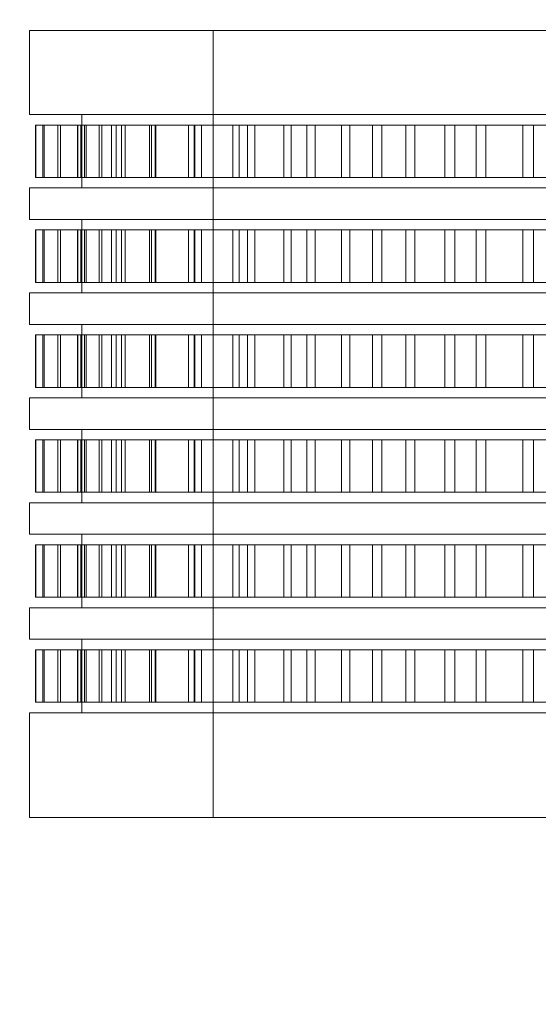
# Model space of a CAD drawing. Header units: millimetres. Extents: x -4395 to 65662, y -65530 to 6847.
# Tile 667 of 1034: x 24138 to 24237, y -19696 to -19508. Entities that reach past the tile are written whole.
import ezdxf

# ---------------------------------------------------------------- set-up
doc = ezdxf.new("R2010")
doc.units = ezdxf.units.MM
doc.layers.add('COTAS_O', color=1, linetype='Continuous', lineweight=0)
doc.layers.add('superior_briquetadora', color=7, linetype='Continuous', lineweight=0)
doc.dimstyles.new('R19_100', dxfattribs={"dimtxt": 250, "dimasz": 150, "dimexe": 150, "dimexo": 80, "dimgap": 100, "dimtad": 1, "dimtih": 1, "dimtoh": 1, "dimdsep": 46, "dimcen": 0.09, "dimadec": 0, "dimazin": 0, "dimtfac": 1, "dimtdec": 4, "dimtofl": 0, "dimtmove": 0, "dimatfit": 3, "dimfxl": 1, "dimtolj": 1, "dimtzin": 0, "dimarcsym": 0})

# ---------------------------------------------------------------- blocks, each defined once
blk = doc.blocks.new('DIM_R33_38')
at = {"layer": 'COTAS_O'}
for p, q in [((23750.07, -19480), (23750.07, -20380)), ((25950.07, -19480), (25950.07, -20380)), ((23750.07, -20380), (23900.07, -20335)), ((25950.07, -20380), (25800.07, -20335)), ((23750.07, -20380), (25950.07, -20380)), ((23750.07, -20380), (23900.07, -20425)), ((25950.07, -20380), (25800.07, -20425))]:
    blk.add_line(p, q, dxfattribs=at)
blk.add_text('2200 O', height=250, dxfattribs=at).set_placement((24850.07, -20280))

msp = doc.modelspace()

# ---------------------------------------------------------------- linework, layer by layer
at = {"layer": 'superior_briquetadora'}
for p, q in [((24140.067, -19510), (24140.704, -19510)), ((24140.067, -19510), (24140.067, -19526)), ((24140.704, -19510), (24142.613, -19510)), ((24142.613, -19510), (24145.784, -19510)), ((24145.784, -19510), (24150.206, -19510)), ((24150.206, -19510), (24155.86, -19510)), ((24155.86, -19510), (24162.723, -19510)), ((24162.723, -19510), (24170.767, -19510)), ((24170.767, -19510), (24179.959, -19510)), ((24175.067, -19660), (24175.067, -19510)), ((24177.903, -19510), (24175.067, -19510)), ((24186.18, -19510), (24177.903, -19510)), ((24179.959, -19510), (24190.26, -19510)), ((24199.227, -19510), (24186.18, -19510)), ((24190.26, -19510), (24201.629, -19510)), ((24215.988, -19510), (24199.227, -19510)), ((24201.629, -19510), (24214.019, -19510)), ((24214.019, -19510), (24227.379, -19510)), ((24235.105, -19510), (24215.988, -19510)), ((24227.379, -19510), (24241.654, -19510)), ((24255.03, -19510), (24235.105, -19510)), ((24140.067, -19526), (24140.704, -19526)), ((24140.704, -19526), (24142.613, -19526)), ((24142.613, -19526), (24145.784, -19526)), ((24145.784, -19526), (24150.206, -19526)), ((24150.067, -19526), (24150.71, -19526)), ((24150.067, -19540), (24150.067, -19526)), ((24150.206, -19526), (24155.86, -19526)), ((24150.71, -19526), (24152.634, -19526)), ((24152.634, -19526), (24155.832, -19526)), ((24155.832, -19526), (24160.29, -19526)), ((24155.86, -19526), (24162.723, -19526)), ((24160.29, -19526), (24165.988, -19526)), ((24162.723, -19526), (24170.767, -19526)), ((24165.988, -19526), (24172.904, -19526)), ((24170.767, -19526), (24179.959, -19526)), ((24172.904, -19526), (24181.006, -19526)), ((24179.959, -19526), (24190.26, -19526)), ((24181.006, -19526), (24190.26, -19526)), ((24190.26, -19526), (24200.627, -19526)), ((24190.26, -19526), (24201.629, -19526)), ((24200.627, -19526), (24212.061, -19526)), ((24201.629, -19526), (24214.019, -19526)), ((24212.061, -19526), (24224.516, -19526)), ((24214.019, -19526), (24227.379, -19526)), ((24224.516, -19526), (24237.935, -19526)), ((24227.379, -19526), (24241.654, -19526)), ((24141.208, -19528), (24141.309, -19528)), ((24142.607, -19528), (24141.208, -19528)), ((24141.208, -19538), (24141.208, -19528)), ((24141.309, -19528), (24142.909, -19528)), ((24141.309, -19538), (24141.309, -19528)), ((24145.498, -19528), (24142.607, -19528)), ((24142.607, -19538), (24142.607, -19528)), ((24142.909, -19528), (24146, -19528)), ((24142.909, -19538), (24142.909, -19528)), ((24149.868, -19528), (24145.498, -19528)), ((24145.498, -19538), (24145.498, -19528)), ((24146, -19528), (24150.568, -19528)), ((24146, -19538), (24146, -19528)), ((24150.567, -19528), (24149.204, -19528)), ((24149.204, -19528), (24149.303, -19528)), ((24149.204, -19538), (24149.204, -19528)), ((24149.303, -19528), (24150.861, -19528)), ((24149.303, -19538), (24149.303, -19528)), ((24155.696, -19528), (24149.868, -19528)), ((24149.868, -19538), (24149.868, -19528)), ((24153.383, -19528), (24150.567, -19528)), ((24150.568, -19528), (24156.589, -19528)), ((24150.568, -19538), (24150.568, -19528)), ((24150.861, -19528), (24153.872, -19528)), ((24150.861, -19538), (24150.861, -19528)), ((24157.64, -19528), (24153.383, -19528)), ((24153.383, -19538), (24153.383, -19528)), ((24153.872, -19528), (24158.322, -19528)), ((24153.872, -19538), (24153.872, -19528)), ((24162.953, -19528), (24155.696, -19528)), ((24155.696, -19538), (24155.696, -19528)), ((24156.589, -19528), (24164.036, -19528)), ((24156.589, -19538), (24156.589, -19528)), ((24163.317, -19528), (24157.64, -19528)), ((24157.64, -19538), (24157.64, -19528)), ((24158.322, -19528), (24164.187, -19528)), ((24158.322, -19538), (24158.322, -19528)), ((24171.603, -19528), (24162.953, -19528)), ((24162.953, -19538), (24162.953, -19528)), ((24170.386, -19528), (24163.317, -19528)), ((24163.317, -19538), (24163.317, -19528)), ((24164.036, -19528), (24172.871, -19528)), ((24164.036, -19538), (24164.036, -19528)), ((24164.187, -19528), (24171.441, -19528)), ((24164.187, -19538), (24164.187, -19528)), ((24178.813, -19528), (24170.386, -19528)), ((24170.386, -19538), (24170.386, -19528)), ((24171.441, -19528), (24180.047, -19528)), ((24171.441, -19538), (24171.441, -19528)), ((24181.606, -19528), (24171.603, -19528)), ((24171.603, -19538), (24171.603, -19528)), ((24172.871, -19528), (24183.052, -19528)), ((24172.871, -19538), (24172.871, -19528)), ((24188.557, -19528), (24178.813, -19528)), ((24178.813, -19538), (24178.813, -19528)), ((24180.047, -19528), (24189.965, -19528)), ((24180.047, -19538), (24180.047, -19528)), ((24192.912, -19528), (24181.606, -19528)), ((24181.606, -19538), (24181.606, -19528)), ((24183.052, -19528), (24194.529, -19528)), ((24183.052, -19538), (24183.052, -19528)), ((24199.57, -19528), (24188.557, -19528)), ((24188.557, -19538), (24188.557, -19528)), ((24189.965, -19528), (24201.145, -19528)), ((24189.965, -19538), (24189.965, -19528)), ((24205.467, -19528), (24192.912, -19528)), ((24192.912, -19538), (24192.912, -19528)), ((24194.529, -19528), (24207.247, -19528)), ((24194.529, -19538), (24194.529, -19528)), ((24211.8, -19528), (24199.57, -19528)), ((24199.57, -19538), (24199.57, -19528)), ((24201.145, -19528), (24213.534, -19528)), ((24201.145, -19538), (24201.145, -19528)), ((24219.209, -19528), (24205.467, -19528)), ((24205.467, -19538), (24205.467, -19528)), ((24207.247, -19528), (24221.144, -19528)), ((24207.247, -19538), (24207.247, -19528)), ((24225.186, -19528), (24211.8, -19528)), ((24211.8, -19538), (24211.8, -19528)), ((24213.534, -19528), (24227.071, -19528)), ((24213.534, -19538), (24213.534, -19528)), ((24234.072, -19528), (24219.209, -19528)), ((24219.209, -19538), (24219.209, -19528)), ((24221.144, -19528), (24236.152, -19528)), ((24221.144, -19538), (24221.144, -19528)), ((24239.664, -19528), (24225.186, -19528)), ((24225.186, -19538), (24225.186, -19528)), ((24227.071, -19528), (24241.691, -19528)), ((24227.071, -19538), (24227.071, -19528)), ((24249.984, -19528), (24234.072, -19528)), ((24234.072, -19538), (24234.072, -19528)), ((24236.152, -19528), (24252.199, -19528)), ((24236.152, -19538), (24236.152, -19528)), ((24142.607, -19538), (24141.208, -19538)), ((24141.208, -19538), (24141.309, -19538)), ((24141.309, -19538), (24142.909, -19538)), ((24145.498, -19538), (24142.607, -19538)), ((24142.909, -19538), (24146, -19538)), ((24149.868, -19538), (24145.498, -19538)), ((24146, -19538), (24150.568, -19538)), ((24149.204, -19538), (24149.303, -19538)), ((24150.567, -19538), (24149.204, -19538)), ((24149.303, -19538), (24150.861, -19538)), ((24155.696, -19538), (24149.868, -19538)), ((24153.383, -19538), (24150.567, -19538)), ((24150.568, -19538), (24156.589, -19538)), ((24150.861, -19538), (24153.872, -19538)), ((24157.64, -19538), (24153.383, -19538)), ((24153.872, -19538), (24158.322, -19538)), ((24162.953, -19538), (24155.696, -19538)), ((24156.589, -19538), (24164.036, -19538)), ((24163.317, -19538), (24157.64, -19538)), ((24158.322, -19538), (24164.187, -19538)), ((24171.603, -19538), (24162.953, -19538)), ((24170.386, -19538), (24163.317, -19538)), ((24164.036, -19538), (24172.871, -19538)), ((24164.187, -19538), (24171.441, -19538)), ((24178.813, -19538), (24170.386, -19538)), ((24171.441, -19538), (24180.047, -19538)), ((24181.606, -19538), (24171.603, -19538)), ((24172.871, -19538), (24183.052, -19538)), ((24188.557, -19538), (24178.813, -19538)), ((24180.047, -19538), (24189.965, -19538)), ((24192.912, -19538), (24181.606, -19538)), ((24183.052, -19538), (24194.529, -19538)), ((24199.57, -19538), (24188.557, -19538)), ((24189.965, -19538), (24201.145, -19538)), ((24205.467, -19538), (24192.912, -19538)), ((24194.529, -19538), (24207.247, -19538)), ((24211.8, -19538), (24199.57, -19538)), ((24201.145, -19538), (24213.534, -19538)), ((24219.209, -19538), (24205.467, -19538)), ((24207.247, -19538), (24221.144, -19538)), ((24225.186, -19538), (24211.8, -19538)), ((24213.534, -19538), (24227.071, -19538)), ((24234.072, -19538), (24219.209, -19538)), ((24221.144, -19538), (24236.152, -19538)), ((24239.664, -19538), (24225.186, -19538)), ((24227.071, -19538), (24241.691, -19538)), ((24249.984, -19538), (24234.072, -19538)), ((24236.152, -19538), (24252.199, -19538)), ((24140.067, -19540), (24140.704, -19540)), ((24140.067, -19540), (24140.067, -19546)), ((24140.704, -19540), (24142.613, -19540)), ((24142.613, -19540), (24145.784, -19540)), ((24145.784, -19540), (24150.206, -19540)), ((24150.067, -19540), (24150.71, -19540)), ((24150.206, -19540), (24155.86, -19540)), ((24150.71, -19540), (24152.634, -19540)), ((24152.634, -19540), (24155.832, -19540)), ((24155.832, -19540), (24160.29, -19540)), ((24155.86, -19540), (24162.723, -19540)), ((24160.29, -19540), (24165.988, -19540)), ((24162.723, -19540), (24170.767, -19540)), ((24165.988, -19540), (24172.904, -19540)), ((24170.767, -19540), (24179.959, -19540)), ((24172.904, -19540), (24181.006, -19540)), ((24179.959, -19540), (24190.26, -19540)), ((24181.006, -19540), (24190.26, -19540)), ((24190.26, -19540), (24200.627, -19540)), ((24190.26, -19540), (24201.629, -19540)), ((24200.627, -19540), (24212.061, -19540)), ((24201.629, -19540), (24214.019, -19540)), ((24212.061, -19540), (24224.516, -19540)), ((24214.019, -19540), (24227.379, -19540)), ((24224.516, -19540), (24237.935, -19540)), ((24227.379, -19540), (24241.654, -19540)), ((24140.067, -19546), (24140.704, -19546)), ((24140.704, -19546), (24142.613, -19546)), ((24142.613, -19546), (24145.784, -19546)), ((24145.784, -19546), (24150.206, -19546)), ((24150.067, -19546), (24150.71, -19546)), ((24150.067, -19560), (24150.067, -19546)), ((24150.206, -19546), (24155.86, -19546)), ((24150.71, -19546), (24152.634, -19546)), ((24152.634, -19546), (24155.832, -19546)), ((24155.832, -19546), (24160.29, -19546)), ((24155.86, -19546), (24162.723, -19546)), ((24160.29, -19546), (24165.988, -19546)), ((24162.723, -19546), (24170.767, -19546)), ((24165.988, -19546), (24172.904, -19546)), ((24170.767, -19546), (24179.959, -19546)), ((24172.904, -19546), (24181.006, -19546)), ((24179.959, -19546), (24190.26, -19546)), ((24181.006, -19546), (24190.26, -19546)), ((24190.26, -19546), (24200.627, -19546)), ((24190.26, -19546), (24201.629, -19546)), ((24200.627, -19546), (24212.061, -19546)), ((24201.629, -19546), (24214.019, -19546)), ((24212.061, -19546), (24224.516, -19546)), ((24214.019, -19546), (24227.379, -19546)), ((24224.516, -19546), (24237.935, -19546)), ((24227.379, -19546), (24241.654, -19546)), ((24141.208, -19548), (24141.309, -19548)), ((24142.607, -19548), (24141.208, -19548)), ((24141.208, -19558), (24141.208, -19548)), ((24141.309, -19548), (24142.909, -19548)), ((24141.309, -19558), (24141.309, -19548)), ((24145.498, -19548), (24142.607, -19548)), ((24142.607, -19558), (24142.607, -19548)), ((24142.909, -19548), (24146, -19548)), ((24142.909, -19558), (24142.909, -19548)), ((24149.868, -19548), (24145.498, -19548)), ((24145.498, -19558), (24145.498, -19548)), ((24146, -19548), (24150.568, -19548)), ((24146, -19558), (24146, -19548)), ((24150.567, -19548), (24149.204, -19548)), ((24149.204, -19548), (24149.303, -19548)), ((24149.204, -19558), (24149.204, -19548)), ((24149.303, -19548), (24150.861, -19548)), ((24149.303, -19558), (24149.303, -19548)), ((24155.696, -19548), (24149.868, -19548)), ((24149.868, -19558), (24149.868, -19548)), ((24153.383, -19548), (24150.567, -19548)), ((24150.568, -19548), (24156.589, -19548)), ((24150.568, -19558), (24150.568, -19548)), ((24150.861, -19548), (24153.872, -19548)), ((24150.861, -19558), (24150.861, -19548)), ((24157.64, -19548), (24153.383, -19548)), ((24153.383, -19558), (24153.383, -19548)), ((24153.872, -19548), (24158.322, -19548)), ((24153.872, -19558), (24153.872, -19548)), ((24162.953, -19548), (24155.696, -19548)), ((24155.696, -19558), (24155.696, -19548)), ((24156.589, -19548), (24164.036, -19548)), ((24156.589, -19558), (24156.589, -19548)), ((24163.317, -19548), (24157.64, -19548)), ((24157.64, -19558), (24157.64, -19548)), ((24158.322, -19548), (24164.187, -19548)), ((24158.322, -19558), (24158.322, -19548)), ((24171.603, -19548), (24162.953, -19548)), ((24162.953, -19558), (24162.953, -19548)), ((24170.386, -19548), (24163.317, -19548)), ((24163.317, -19558), (24163.317, -19548)), ((24164.036, -19548), (24172.871, -19548)), ((24164.036, -19558), (24164.036, -19548)), ((24164.187, -19548), (24171.441, -19548)), ((24164.187, -19558), (24164.187, -19548)), ((24178.813, -19548), (24170.386, -19548)), ((24170.386, -19558), (24170.386, -19548)), ((24171.441, -19548), (24180.047, -19548)), ((24171.441, -19558), (24171.441, -19548)), ((24181.606, -19548), (24171.603, -19548)), ((24171.603, -19558), (24171.603, -19548)), ((24172.871, -19548), (24183.052, -19548)), ((24172.871, -19558), (24172.871, -19548)), ((24188.557, -19548), (24178.813, -19548)), ((24178.813, -19558), (24178.813, -19548)), ((24180.047, -19548), (24189.965, -19548)), ((24180.047, -19558), (24180.047, -19548)), ((24192.912, -19548), (24181.606, -19548)), ((24181.606, -19558), (24181.606, -19548)), ((24183.052, -19548), (24194.529, -19548)), ((24183.052, -19558), (24183.052, -19548)), ((24199.57, -19548), (24188.557, -19548)), ((24188.557, -19558), (24188.557, -19548)), ((24189.965, -19548), (24201.145, -19548)), ((24189.965, -19558), (24189.965, -19548)), ((24205.467, -19548), (24192.912, -19548)), ((24192.912, -19558), (24192.912, -19548)), ((24194.529, -19548), (24207.247, -19548)), ((24194.529, -19558), (24194.529, -19548)), ((24211.8, -19548), (24199.57, -19548)), ((24199.57, -19558), (24199.57, -19548)), ((24201.145, -19548), (24213.534, -19548)), ((24201.145, -19558), (24201.145, -19548)), ((24219.209, -19548), (24205.467, -19548)), ((24205.467, -19558), (24205.467, -19548)), ((24207.247, -19548), (24221.144, -19548)), ((24207.247, -19558), (24207.247, -19548)), ((24225.186, -19548), (24211.8, -19548)), ((24211.8, -19558), (24211.8, -19548)), ((24213.534, -19548), (24227.071, -19548)), ((24213.534, -19558), (24213.534, -19548)), ((24234.072, -19548), (24219.209, -19548)), ((24219.209, -19558), (24219.209, -19548)), ((24221.144, -19548), (24236.152, -19548)), ((24221.144, -19558), (24221.144, -19548)), ((24239.664, -19548), (24225.186, -19548)), ((24225.186, -19558), (24225.186, -19548)), ((24227.071, -19548), (24241.691, -19548)), ((24227.071, -19558), (24227.071, -19548)), ((24249.984, -19548), (24234.072, -19548)), ((24234.072, -19558), (24234.072, -19548)), ((24236.152, -19548), (24252.199, -19548)), ((24236.152, -19558), (24236.152, -19548)), ((24142.607, -19558), (24141.208, -19558)), ((24141.208, -19558), (24141.309, -19558)), ((24141.309, -19558), (24142.909, -19558)), ((24145.498, -19558), (24142.607, -19558)), ((24142.909, -19558), (24146, -19558)), ((24149.868, -19558), (24145.498, -19558)), ((24146, -19558), (24150.568, -19558)), ((24149.204, -19558), (24149.303, -19558)), ((24150.567, -19558), (24149.204, -19558)), ((24149.303, -19558), (24150.861, -19558)), ((24155.696, -19558), (24149.868, -19558)), ((24153.383, -19558), (24150.567, -19558)), ((24150.568, -19558), (24156.589, -19558)), ((24150.861, -19558), (24153.872, -19558)), ((24157.64, -19558), (24153.383, -19558)), ((24153.872, -19558), (24158.322, -19558)), ((24162.953, -19558), (24155.696, -19558)), ((24156.589, -19558), (24164.036, -19558)), ((24163.317, -19558), (24157.64, -19558)), ((24158.322, -19558), (24164.187, -19558)), ((24171.603, -19558), (24162.953, -19558)), ((24170.386, -19558), (24163.317, -19558)), ((24164.036, -19558), (24172.871, -19558)), ((24164.187, -19558), (24171.441, -19558)), ((24178.813, -19558), (24170.386, -19558)), ((24171.441, -19558), (24180.047, -19558)), ((24181.606, -19558), (24171.603, -19558)), ((24172.871, -19558), (24183.052, -19558)), ((24188.557, -19558), (24178.813, -19558)), ((24180.047, -19558), (24189.965, -19558)), ((24192.912, -19558), (24181.606, -19558)), ((24183.052, -19558), (24194.529, -19558)), ((24199.57, -19558), (24188.557, -19558)), ((24189.965, -19558), (24201.145, -19558)), ((24205.467, -19558), (24192.912, -19558)), ((24194.529, -19558), (24207.247, -19558)), ((24211.8, -19558), (24199.57, -19558)), ((24201.145, -19558), (24213.534, -19558)), ((24219.209, -19558), (24205.467, -19558)), ((24207.247, -19558), (24221.144, -19558)), ((24225.186, -19558), (24211.8, -19558)), ((24213.534, -19558), (24227.071, -19558)), ((24234.072, -19558), (24219.209, -19558)), ((24221.144, -19558), (24236.152, -19558)), ((24239.664, -19558), (24225.186, -19558)), ((24227.071, -19558), (24241.691, -19558)), ((24249.984, -19558), (24234.072, -19558)), ((24236.152, -19558), (24252.199, -19558)), ((24140.067, -19560), (24140.704, -19560)), ((24140.067, -19560), (24140.067, -19566)), ((24140.704, -19560), (24142.613, -19560)), ((24142.613, -19560), (24145.784, -19560)), ((24145.784, -19560), (24150.206, -19560)), ((24150.067, -19560), (24150.71, -19560)), ((24150.206, -19560), (24155.86, -19560)), ((24150.71, -19560), (24152.634, -19560)), ((24152.634, -19560), (24155.832, -19560)), ((24155.832, -19560), (24160.29, -19560)), ((24155.86, -19560), (24162.723, -19560)), ((24160.29, -19560), (24165.988, -19560)), ((24162.723, -19560), (24170.767, -19560)), ((24165.988, -19560), (24172.904, -19560)), ((24170.767, -19560), (24179.959, -19560)), ((24172.904, -19560), (24181.006, -19560)), ((24179.959, -19560), (24190.26, -19560)), ((24181.006, -19560), (24190.26, -19560)), ((24190.26, -19560), (24200.627, -19560)), ((24190.26, -19560), (24201.629, -19560)), ((24200.627, -19560), (24212.061, -19560)), ((24201.629, -19560), (24214.019, -19560)), ((24212.061, -19560), (24224.516, -19560)), ((24214.019, -19560), (24227.379, -19560)), ((24224.516, -19560), (24237.935, -19560)), ((24227.379, -19560), (24241.654, -19560)), ((24140.067, -19566), (24140.704, -19566)), ((24140.704, -19566), (24142.613, -19566)), ((24142.613, -19566), (24145.784, -19566)), ((24145.784, -19566), (24150.206, -19566)), ((24150.067, -19566), (24150.71, -19566)), ((24150.067, -19580), (24150.067, -19566)), ((24150.206, -19566), (24155.86, -19566)), ((24150.71, -19566), (24152.634, -19566)), ((24152.634, -19566), (24155.832, -19566)), ((24155.832, -19566), (24160.29, -19566)), ((24155.86, -19566), (24162.723, -19566)), ((24160.29, -19566), (24165.988, -19566)), ((24162.723, -19566), (24170.767, -19566)), ((24165.988, -19566), (24172.904, -19566)), ((24170.767, -19566), (24179.959, -19566)), ((24172.904, -19566), (24181.006, -19566)), ((24179.959, -19566), (24190.26, -19566)), ((24181.006, -19566), (24190.26, -19566)), ((24190.26, -19566), (24200.627, -19566)), ((24190.26, -19566), (24201.629, -19566)), ((24200.627, -19566), (24212.061, -19566)), ((24201.629, -19566), (24214.019, -19566)), ((24212.061, -19566), (24224.516, -19566)), ((24214.019, -19566), (24227.379, -19566)), ((24224.516, -19566), (24237.935, -19566)), ((24227.379, -19566), (24241.654, -19566)), ((24141.208, -19568), (24141.309, -19568)), ((24142.607, -19568), (24141.208, -19568)), ((24141.208, -19578), (24141.208, -19568)), ((24141.309, -19568), (24142.909, -19568)), ((24141.309, -19578), (24141.309, -19568)), ((24145.498, -19568), (24142.607, -19568)), ((24142.607, -19578), (24142.607, -19568)), ((24142.909, -19568), (24146, -19568)), ((24142.909, -19578), (24142.909, -19568)), ((24149.868, -19568), (24145.498, -19568)), ((24145.498, -19578), (24145.498, -19568)), ((24146, -19568), (24150.568, -19568)), ((24146, -19578), (24146, -19568)), ((24150.567, -19568), (24149.204, -19568)), ((24149.204, -19568), (24149.303, -19568)), ((24149.204, -19578), (24149.204, -19568)), ((24149.303, -19568), (24150.861, -19568)), ((24149.303, -19578), (24149.303, -19568)), ((24155.696, -19568), (24149.868, -19568)), ((24149.868, -19578), (24149.868, -19568)), ((24153.383, -19568), (24150.567, -19568)), ((24150.568, -19568), (24156.589, -19568)), ((24150.568, -19578), (24150.568, -19568)), ((24150.861, -19568), (24153.872, -19568)), ((24150.861, -19578), (24150.861, -19568)), ((24157.64, -19568), (24153.383, -19568)), ((24153.383, -19578), (24153.383, -19568)), ((24153.872, -19568), (24158.322, -19568)), ((24153.872, -19578), (24153.872, -19568)), ((24162.953, -19568), (24155.696, -19568)), ((24155.696, -19578), (24155.696, -19568)), ((24156.589, -19568), (24164.036, -19568)), ((24156.589, -19578), (24156.589, -19568)), ((24163.317, -19568), (24157.64, -19568)), ((24157.64, -19578), (24157.64, -19568)), ((24158.322, -19568), (24164.187, -19568)), ((24158.322, -19578), (24158.322, -19568)), ((24171.603, -19568), (24162.953, -19568)), ((24162.953, -19578), (24162.953, -19568)), ((24170.386, -19568), (24163.317, -19568)), ((24163.317, -19578), (24163.317, -19568)), ((24164.036, -19568), (24172.871, -19568)), ((24164.036, -19578), (24164.036, -19568)), ((24164.187, -19568), (24171.441, -19568)), ((24164.187, -19578), (24164.187, -19568)), ((24178.813, -19568), (24170.386, -19568)), ((24170.386, -19578), (24170.386, -19568)), ((24171.441, -19568), (24180.047, -19568)), ((24171.441, -19578), (24171.441, -19568)), ((24181.606, -19568), (24171.603, -19568)), ((24171.603, -19578), (24171.603, -19568)), ((24172.871, -19568), (24183.052, -19568)), ((24172.871, -19578), (24172.871, -19568)), ((24188.557, -19568), (24178.813, -19568)), ((24178.813, -19578), (24178.813, -19568)), ((24180.047, -19568), (24189.965, -19568)), ((24180.047, -19578), (24180.047, -19568)), ((24192.912, -19568), (24181.606, -19568)), ((24181.606, -19578), (24181.606, -19568)), ((24183.052, -19568), (24194.529, -19568)), ((24183.052, -19578), (24183.052, -19568)), ((24199.57, -19568), (24188.557, -19568)), ((24188.557, -19578), (24188.557, -19568)), ((24189.965, -19568), (24201.145, -19568)), ((24189.965, -19578), (24189.965, -19568)), ((24205.467, -19568), (24192.912, -19568)), ((24192.912, -19578), (24192.912, -19568)), ((24194.529, -19568), (24207.247, -19568)), ((24194.529, -19578), (24194.529, -19568)), ((24211.8, -19568), (24199.57, -19568)), ((24199.57, -19578), (24199.57, -19568)), ((24201.145, -19568), (24213.534, -19568)), ((24201.145, -19578), (24201.145, -19568)), ((24219.209, -19568), (24205.467, -19568)), ((24205.467, -19578), (24205.467, -19568)), ((24207.247, -19568), (24221.144, -19568)), ((24207.247, -19578), (24207.247, -19568)), ((24225.186, -19568), (24211.8, -19568)), ((24211.8, -19578), (24211.8, -19568)), ((24213.534, -19568), (24227.071, -19568)), ((24213.534, -19578), (24213.534, -19568)), ((24234.072, -19568), (24219.209, -19568)), ((24219.209, -19578), (24219.209, -19568)), ((24221.144, -19568), (24236.152, -19568)), ((24221.144, -19578), (24221.144, -19568)), ((24239.664, -19568), (24225.186, -19568)), ((24225.186, -19578), (24225.186, -19568)), ((24227.071, -19568), (24241.691, -19568)), ((24227.071, -19578), (24227.071, -19568)), ((24249.984, -19568), (24234.072, -19568)), ((24234.072, -19578), (24234.072, -19568)), ((24236.152, -19568), (24252.199, -19568)), ((24236.152, -19578), (24236.152, -19568)), ((24142.607, -19578), (24141.208, -19578)), ((24141.208, -19578), (24141.309, -19578)), ((24141.309, -19578), (24142.909, -19578)), ((24145.498, -19578), (24142.607, -19578)), ((24142.909, -19578), (24146, -19578)), ((24149.868, -19578), (24145.498, -19578)), ((24146, -19578), (24150.568, -19578)), ((24149.204, -19578), (24149.303, -19578)), ((24150.567, -19578), (24149.204, -19578)), ((24149.303, -19578), (24150.861, -19578)), ((24155.696, -19578), (24149.868, -19578)), ((24153.383, -19578), (24150.567, -19578)), ((24150.568, -19578), (24156.589, -19578)), ((24150.861, -19578), (24153.872, -19578)), ((24157.64, -19578), (24153.383, -19578)), ((24153.872, -19578), (24158.322, -19578)), ((24162.953, -19578), (24155.696, -19578)), ((24156.589, -19578), (24164.036, -19578)), ((24163.317, -19578), (24157.64, -19578)), ((24158.322, -19578), (24164.187, -19578)), ((24171.603, -19578), (24162.953, -19578)), ((24170.386, -19578), (24163.317, -19578)), ((24164.036, -19578), (24172.871, -19578)), ((24164.187, -19578), (24171.441, -19578)), ((24178.813, -19578), (24170.386, -19578)), ((24171.441, -19578), (24180.047, -19578)), ((24181.606, -19578), (24171.603, -19578)), ((24172.871, -19578), (24183.052, -19578)), ((24188.557, -19578), (24178.813, -19578)), ((24180.047, -19578), (24189.965, -19578)), ((24192.912, -19578), (24181.606, -19578)), ((24183.052, -19578), (24194.529, -19578)), ((24199.57, -19578), (24188.557, -19578)), ((24189.965, -19578), (24201.145, -19578)), ((24205.467, -19578), (24192.912, -19578)), ((24194.529, -19578), (24207.247, -19578)), ((24211.8, -19578), (24199.57, -19578)), ((24201.145, -19578), (24213.534, -19578)), ((24219.209, -19578), (24205.467, -19578)), ((24207.247, -19578), (24221.144, -19578)), ((24225.186, -19578), (24211.8, -19578)), ((24213.534, -19578), (24227.071, -19578)), ((24234.072, -19578), (24219.209, -19578)), ((24221.144, -19578), (24236.152, -19578)), ((24239.664, -19578), (24225.186, -19578)), ((24227.071, -19578), (24241.691, -19578)), ((24249.984, -19578), (24234.072, -19578)), ((24236.152, -19578), (24252.199, -19578)), ((24140.067, -19580), (24140.704, -19580)), ((24140.067, -19580), (24140.067, -19586)), ((24140.704, -19580), (24142.613, -19580)), ((24142.613, -19580), (24145.784, -19580)), ((24145.784, -19580), (24150.206, -19580)), ((24150.067, -19580), (24150.71, -19580)), ((24150.206, -19580), (24155.86, -19580)), ((24150.71, -19580), (24152.634, -19580)), ((24152.634, -19580), (24155.832, -19580)), ((24155.832, -19580), (24160.29, -19580)), ((24155.86, -19580), (24162.723, -19580)), ((24160.29, -19580), (24165.988, -19580)), ((24162.723, -19580), (24170.767, -19580)), ((24165.988, -19580), (24172.904, -19580)), ((24170.767, -19580), (24179.959, -19580)), ((24172.904, -19580), (24181.006, -19580)), ((24179.959, -19580), (24190.26, -19580)), ((24181.006, -19580), (24190.26, -19580)), ((24190.26, -19580), (24200.627, -19580)), ((24190.26, -19580), (24201.629, -19580)), ((24200.627, -19580), (24212.061, -19580)), ((24201.629, -19580), (24214.019, -19580)), ((24212.061, -19580), (24224.516, -19580)), ((24214.019, -19580), (24227.379, -19580)), ((24224.516, -19580), (24237.935, -19580)), ((24227.379, -19580), (24241.654, -19580)), ((24140.067, -19586), (24140.704, -19586)), ((24140.704, -19586), (24142.613, -19586)), ((24142.613, -19586), (24145.784, -19586)), ((24145.784, -19586), (24150.206, -19586)), ((24150.067, -19586), (24150.71, -19586)), ((24150.067, -19600), (24150.067, -19586)), ((24150.206, -19586), (24155.86, -19586)), ((24150.71, -19586), (24152.634, -19586)), ((24152.634, -19586), (24155.832, -19586)), ((24155.832, -19586), (24160.29, -19586)), ((24155.86, -19586), (24162.723, -19586)), ((24160.29, -19586), (24165.988, -19586)), ((24162.723, -19586), (24170.767, -19586)), ((24165.988, -19586), (24172.904, -19586)), ((24170.767, -19586), (24179.959, -19586)), ((24172.904, -19586), (24181.006, -19586)), ((24179.959, -19586), (24190.26, -19586)), ((24181.006, -19586), (24190.26, -19586)), ((24190.26, -19586), (24200.627, -19586)), ((24190.26, -19586), (24201.629, -19586)), ((24200.627, -19586), (24212.061, -19586)), ((24201.629, -19586), (24214.019, -19586)), ((24212.061, -19586), (24224.516, -19586)), ((24214.019, -19586), (24227.379, -19586)), ((24224.516, -19586), (24237.935, -19586)), ((24227.379, -19586), (24241.654, -19586)), ((24141.208, -19588), (24141.309, -19588)), ((24142.607, -19588), (24141.208, -19588)), ((24141.208, -19598), (24141.208, -19588)), ((24141.309, -19588), (24142.909, -19588)), ((24141.309, -19598), (24141.309, -19588)), ((24145.498, -19588), (24142.607, -19588)), ((24142.607, -19598), (24142.607, -19588)), ((24142.909, -19588), (24146, -19588)), ((24142.909, -19598), (24142.909, -19588)), ((24149.868, -19588), (24145.498, -19588)), ((24145.498, -19598), (24145.498, -19588)), ((24146, -19588), (24150.568, -19588)), ((24146, -19598), (24146, -19588)), ((24150.567, -19588), (24149.204, -19588)), ((24149.204, -19588), (24149.303, -19588)), ((24149.204, -19598), (24149.204, -19588)), ((24149.303, -19588), (24150.861, -19588)), ((24149.303, -19598), (24149.303, -19588)), ((24155.696, -19588), (24149.868, -19588)), ((24149.868, -19598), (24149.868, -19588)), ((24153.383, -19588), (24150.567, -19588)), ((24150.568, -19588), (24156.589, -19588)), ((24150.568, -19598), (24150.568, -19588)), ((24150.861, -19588), (24153.872, -19588)), ((24150.861, -19598), (24150.861, -19588)), ((24157.64, -19588), (24153.383, -19588)), ((24153.383, -19598), (24153.383, -19588)), ((24153.872, -19588), (24158.322, -19588)), ((24153.872, -19598), (24153.872, -19588)), ((24162.953, -19588), (24155.696, -19588)), ((24155.696, -19598), (24155.696, -19588)), ((24156.589, -19588), (24164.036, -19588)), ((24156.589, -19598), (24156.589, -19588)), ((24163.317, -19588), (24157.64, -19588)), ((24157.64, -19598), (24157.64, -19588)), ((24158.322, -19588), (24164.187, -19588)), ((24158.322, -19598), (24158.322, -19588)), ((24171.603, -19588), (24162.953, -19588)), ((24162.953, -19598), (24162.953, -19588)), ((24170.386, -19588), (24163.317, -19588)), ((24163.317, -19598), (24163.317, -19588)), ((24164.036, -19588), (24172.871, -19588)), ((24164.036, -19598), (24164.036, -19588)), ((24164.187, -19588), (24171.441, -19588)), ((24164.187, -19598), (24164.187, -19588)), ((24178.813, -19588), (24170.386, -19588)), ((24170.386, -19598), (24170.386, -19588)), ((24171.441, -19588), (24180.047, -19588)), ((24171.441, -19598), (24171.441, -19588)), ((24181.606, -19588), (24171.603, -19588)), ((24171.603, -19598), (24171.603, -19588)), ((24172.871, -19588), (24183.052, -19588)), ((24172.871, -19598), (24172.871, -19588)), ((24188.557, -19588), (24178.813, -19588)), ((24178.813, -19598), (24178.813, -19588)), ((24180.047, -19588), (24189.965, -19588)), ((24180.047, -19598), (24180.047, -19588)), ((24192.912, -19588), (24181.606, -19588)), ((24181.606, -19598), (24181.606, -19588)), ((24183.052, -19588), (24194.529, -19588)), ((24183.052, -19598), (24183.052, -19588)), ((24199.57, -19588), (24188.557, -19588)), ((24188.557, -19598), (24188.557, -19588)), ((24189.965, -19588), (24201.145, -19588)), ((24189.965, -19598), (24189.965, -19588)), ((24205.467, -19588), (24192.912, -19588)), ((24192.912, -19598), (24192.912, -19588)), ((24194.529, -19588), (24207.247, -19588)), ((24194.529, -19598), (24194.529, -19588)), ((24211.8, -19588), (24199.57, -19588)), ((24199.57, -19598), (24199.57, -19588)), ((24201.145, -19588), (24213.534, -19588)), ((24201.145, -19598), (24201.145, -19588)), ((24219.209, -19588), (24205.467, -19588)), ((24205.467, -19598), (24205.467, -19588)), ((24207.247, -19588), (24221.144, -19588)), ((24207.247, -19598), (24207.247, -19588)), ((24225.186, -19588), (24211.8, -19588)), ((24211.8, -19598), (24211.8, -19588)), ((24213.534, -19588), (24227.071, -19588)), ((24213.534, -19598), (24213.534, -19588)), ((24234.072, -19588), (24219.209, -19588)), ((24219.209, -19598), (24219.209, -19588)), ((24221.144, -19588), (24236.152, -19588)), ((24221.144, -19598), (24221.144, -19588)), ((24239.664, -19588), (24225.186, -19588)), ((24225.186, -19598), (24225.186, -19588)), ((24227.071, -19588), (24241.691, -19588)), ((24227.071, -19598), (24227.071, -19588)), ((24249.984, -19588), (24234.072, -19588)), ((24234.072, -19598), (24234.072, -19588)), ((24236.152, -19588), (24252.199, -19588)), ((24236.152, -19598), (24236.152, -19588)), ((24142.607, -19598), (24141.208, -19598)), ((24141.208, -19598), (24141.309, -19598)), ((24141.309, -19598), (24142.909, -19598)), ((24145.498, -19598), (24142.607, -19598)), ((24142.909, -19598), (24146, -19598)), ((24149.868, -19598), (24145.498, -19598)), ((24146, -19598), (24150.568, -19598)), ((24149.204, -19598), (24149.303, -19598)), ((24150.567, -19598), (24149.204, -19598)), ((24149.303, -19598), (24150.861, -19598)), ((24155.696, -19598), (24149.868, -19598)), ((24153.383, -19598), (24150.567, -19598)), ((24150.568, -19598), (24156.589, -19598)), ((24150.861, -19598), (24153.872, -19598)), ((24157.64, -19598), (24153.383, -19598)), ((24153.872, -19598), (24158.322, -19598)), ((24162.953, -19598), (24155.696, -19598)), ((24156.589, -19598), (24164.036, -19598)), ((24163.317, -19598), (24157.64, -19598)), ((24158.322, -19598), (24164.187, -19598)), ((24171.603, -19598), (24162.953, -19598)), ((24170.386, -19598), (24163.317, -19598)), ((24164.036, -19598), (24172.871, -19598)), ((24164.187, -19598), (24171.441, -19598)), ((24178.813, -19598), (24170.386, -19598)), ((24171.441, -19598), (24180.047, -19598)), ((24181.606, -19598), (24171.603, -19598)), ((24172.871, -19598), (24183.052, -19598)), ((24188.557, -19598), (24178.813, -19598)), ((24180.047, -19598), (24189.965, -19598)), ((24192.912, -19598), (24181.606, -19598)), ((24183.052, -19598), (24194.529, -19598)), ((24199.57, -19598), (24188.557, -19598)), ((24189.965, -19598), (24201.145, -19598)), ((24205.467, -19598), (24192.912, -19598)), ((24194.529, -19598), (24207.247, -19598)), ((24211.8, -19598), (24199.57, -19598)), ((24201.145, -19598), (24213.534, -19598)), ((24219.209, -19598), (24205.467, -19598)), ((24207.247, -19598), (24221.144, -19598)), ((24225.186, -19598), (24211.8, -19598)), ((24213.534, -19598), (24227.071, -19598)), ((24234.072, -19598), (24219.209, -19598)), ((24221.144, -19598), (24236.152, -19598)), ((24239.664, -19598), (24225.186, -19598)), ((24227.071, -19598), (24241.691, -19598)), ((24249.984, -19598), (24234.072, -19598)), ((24236.152, -19598), (24252.199, -19598)), ((24140.067, -19600), (24140.704, -19600)), ((24140.067, -19600), (24140.067, -19606)), ((24140.704, -19600), (24142.613, -19600)), ((24142.613, -19600), (24145.784, -19600)), ((24145.784, -19600), (24150.206, -19600)), ((24150.067, -19600), (24150.71, -19600)), ((24150.206, -19600), (24155.86, -19600)), ((24150.71, -19600), (24152.634, -19600)), ((24152.634, -19600), (24155.832, -19600)), ((24155.832, -19600), (24160.29, -19600)), ((24155.86, -19600), (24162.723, -19600)), ((24160.29, -19600), (24165.988, -19600)), ((24162.723, -19600), (24170.767, -19600)), ((24165.988, -19600), (24172.904, -19600)), ((24170.767, -19600), (24179.959, -19600)), ((24172.904, -19600), (24181.006, -19600)), ((24179.959, -19600), (24190.26, -19600)), ((24181.006, -19600), (24190.26, -19600)), ((24190.26, -19600), (24200.627, -19600)), ((24190.26, -19600), (24201.629, -19600)), ((24200.627, -19600), (24212.061, -19600)), ((24201.629, -19600), (24214.019, -19600)), ((24212.061, -19600), (24224.516, -19600)), ((24214.019, -19600), (24227.379, -19600)), ((24224.516, -19600), (24237.935, -19600)), ((24227.379, -19600), (24241.654, -19600)), ((24140.067, -19606), (24140.704, -19606)), ((24140.704, -19606), (24142.613, -19606)), ((24142.613, -19606), (24145.784, -19606)), ((24145.784, -19606), (24150.206, -19606)), ((24150.067, -19606), (24150.71, -19606)), ((24150.067, -19620), (24150.067, -19606)), ((24150.206, -19606), (24155.86, -19606)), ((24150.71, -19606), (24152.634, -19606)), ((24152.634, -19606), (24155.832, -19606)), ((24155.832, -19606), (24160.29, -19606)), ((24155.86, -19606), (24162.723, -19606)), ((24160.29, -19606), (24165.988, -19606)), ((24162.723, -19606), (24170.767, -19606)), ((24165.988, -19606), (24172.904, -19606)), ((24170.767, -19606), (24179.959, -19606)), ((24172.904, -19606), (24181.006, -19606)), ((24179.959, -19606), (24190.26, -19606)), ((24181.006, -19606), (24190.26, -19606)), ((24190.26, -19606), (24200.627, -19606)), ((24190.26, -19606), (24201.629, -19606)), ((24200.627, -19606), (24212.061, -19606)), ((24201.629, -19606), (24214.019, -19606)), ((24212.061, -19606), (24224.516, -19606)), ((24214.019, -19606), (24227.379, -19606)), ((24224.516, -19606), (24237.935, -19606)), ((24227.379, -19606), (24241.654, -19606)), ((24141.208, -19608), (24141.309, -19608)), ((24142.607, -19608), (24141.208, -19608)), ((24141.208, -19618), (24141.208, -19608)), ((24141.309, -19608), (24142.909, -19608)), ((24141.309, -19618), (24141.309, -19608)), ((24145.498, -19608), (24142.607, -19608)), ((24142.607, -19618), (24142.607, -19608)), ((24142.909, -19608), (24146, -19608)), ((24142.909, -19618), (24142.909, -19608)), ((24149.868, -19608), (24145.498, -19608)), ((24145.498, -19618), (24145.498, -19608)), ((24146, -19608), (24150.568, -19608)), ((24146, -19618), (24146, -19608)), ((24150.567, -19608), (24149.204, -19608)), ((24149.204, -19608), (24149.303, -19608)), ((24149.204, -19618), (24149.204, -19608)), ((24149.303, -19608), (24150.861, -19608)), ((24149.303, -19618), (24149.303, -19608)), ((24155.696, -19608), (24149.868, -19608)), ((24149.868, -19618), (24149.868, -19608)), ((24153.383, -19608), (24150.567, -19608)), ((24150.568, -19608), (24156.589, -19608)), ((24150.568, -19618), (24150.568, -19608)), ((24150.861, -19608), (24153.872, -19608)), ((24150.861, -19618), (24150.861, -19608)), ((24157.64, -19608), (24153.383, -19608)), ((24153.383, -19618), (24153.383, -19608)), ((24153.872, -19608), (24158.322, -19608)), ((24153.872, -19618), (24153.872, -19608)), ((24162.953, -19608), (24155.696, -19608)), ((24155.696, -19618), (24155.696, -19608)), ((24156.589, -19608), (24164.036, -19608)), ((24156.589, -19618), (24156.589, -19608)), ((24163.317, -19608), (24157.64, -19608)), ((24157.64, -19618), (24157.64, -19608)), ((24158.322, -19608), (24164.187, -19608)), ((24158.322, -19618), (24158.322, -19608)), ((24171.603, -19608), (24162.953, -19608)), ((24162.953, -19618), (24162.953, -19608)), ((24170.386, -19608), (24163.317, -19608)), ((24163.317, -19618), (24163.317, -19608)), ((24164.036, -19608), (24172.871, -19608)), ((24164.036, -19618), (24164.036, -19608)), ((24164.187, -19608), (24171.441, -19608)), ((24164.187, -19618), (24164.187, -19608)), ((24178.813, -19608), (24170.386, -19608)), ((24170.386, -19618), (24170.386, -19608)), ((24171.441, -19608), (24180.047, -19608)), ((24171.441, -19618), (24171.441, -19608)), ((24181.606, -19608), (24171.603, -19608)), ((24171.603, -19618), (24171.603, -19608)), ((24172.871, -19608), (24183.052, -19608)), ((24172.871, -19618), (24172.871, -19608)), ((24188.557, -19608), (24178.813, -19608)), ((24178.813, -19618), (24178.813, -19608)), ((24180.047, -19608), (24189.965, -19608)), ((24180.047, -19618), (24180.047, -19608)), ((24192.912, -19608), (24181.606, -19608)), ((24181.606, -19618), (24181.606, -19608)), ((24183.052, -19608), (24194.529, -19608)), ((24183.052, -19618), (24183.052, -19608)), ((24199.57, -19608), (24188.557, -19608)), ((24188.557, -19618), (24188.557, -19608)), ((24189.965, -19608), (24201.145, -19608)), ((24189.965, -19618), (24189.965, -19608)), ((24205.467, -19608), (24192.912, -19608)), ((24192.912, -19618), (24192.912, -19608)), ((24194.529, -19608), (24207.247, -19608)), ((24194.529, -19618), (24194.529, -19608)), ((24211.8, -19608), (24199.57, -19608)), ((24199.57, -19618), (24199.57, -19608)), ((24201.145, -19608), (24213.534, -19608)), ((24201.145, -19618), (24201.145, -19608)), ((24219.209, -19608), (24205.467, -19608)), ((24205.467, -19618), (24205.467, -19608)), ((24207.247, -19608), (24221.144, -19608)), ((24207.247, -19618), (24207.247, -19608)), ((24225.186, -19608), (24211.8, -19608)), ((24211.8, -19618), (24211.8, -19608)), ((24213.534, -19608), (24227.071, -19608)), ((24213.534, -19618), (24213.534, -19608)), ((24234.072, -19608), (24219.209, -19608)), ((24219.209, -19618), (24219.209, -19608)), ((24221.144, -19608), (24236.152, -19608)), ((24221.144, -19618), (24221.144, -19608)), ((24239.664, -19608), (24225.186, -19608)), ((24225.186, -19618), (24225.186, -19608)), ((24227.071, -19608), (24241.691, -19608)), ((24227.071, -19618), (24227.071, -19608)), ((24249.984, -19608), (24234.072, -19608)), ((24234.072, -19618), (24234.072, -19608)), ((24236.152, -19608), (24252.199, -19608)), ((24236.152, -19618), (24236.152, -19608)), ((24142.607, -19618), (24141.208, -19618)), ((24141.208, -19618), (24141.309, -19618)), ((24141.309, -19618), (24142.909, -19618)), ((24145.498, -19618), (24142.607, -19618)), ((24142.909, -19618), (24146, -19618)), ((24149.868, -19618), (24145.498, -19618)), ((24146, -19618), (24150.568, -19618)), ((24149.204, -19618), (24149.303, -19618)), ((24150.567, -19618), (24149.204, -19618)), ((24149.303, -19618), (24150.861, -19618)), ((24155.696, -19618), (24149.868, -19618)), ((24153.383, -19618), (24150.567, -19618)), ((24150.568, -19618), (24156.589, -19618)), ((24150.861, -19618), (24153.872, -19618)), ((24157.64, -19618), (24153.383, -19618)), ((24153.872, -19618), (24158.322, -19618)), ((24162.953, -19618), (24155.696, -19618)), ((24156.589, -19618), (24164.036, -19618)), ((24163.317, -19618), (24157.64, -19618)), ((24158.322, -19618), (24164.187, -19618)), ((24171.603, -19618), (24162.953, -19618)), ((24170.386, -19618), (24163.317, -19618)), ((24164.036, -19618), (24172.871, -19618)), ((24164.187, -19618), (24171.441, -19618)), ((24178.813, -19618), (24170.386, -19618)), ((24171.441, -19618), (24180.047, -19618)), ((24181.606, -19618), (24171.603, -19618)), ((24172.871, -19618), (24183.052, -19618)), ((24188.557, -19618), (24178.813, -19618)), ((24180.047, -19618), (24189.965, -19618)), ((24192.912, -19618), (24181.606, -19618)), ((24183.052, -19618), (24194.529, -19618)), ((24199.57, -19618), (24188.557, -19618)), ((24189.965, -19618), (24201.145, -19618)), ((24205.467, -19618), (24192.912, -19618)), ((24194.529, -19618), (24207.247, -19618)), ((24211.8, -19618), (24199.57, -19618)), ((24201.145, -19618), (24213.534, -19618)), ((24219.209, -19618), (24205.467, -19618)), ((24207.247, -19618), (24221.144, -19618)), ((24225.186, -19618), (24211.8, -19618)), ((24213.534, -19618), (24227.071, -19618)), ((24234.072, -19618), (24219.209, -19618)), ((24221.144, -19618), (24236.152, -19618)), ((24239.664, -19618), (24225.186, -19618)), ((24227.071, -19618), (24241.691, -19618)), ((24249.984, -19618), (24234.072, -19618)), ((24236.152, -19618), (24252.199, -19618)), ((24140.067, -19620), (24140.704, -19620)), ((24140.067, -19620), (24140.067, -19626)), ((24140.704, -19620), (24142.613, -19620)), ((24142.613, -19620), (24145.784, -19620)), ((24145.784, -19620), (24150.206, -19620)), ((24150.067, -19620), (24150.71, -19620)), ((24150.206, -19620), (24155.86, -19620)), ((24150.71, -19620), (24152.634, -19620)), ((24152.634, -19620), (24155.832, -19620)), ((24155.832, -19620), (24160.29, -19620)), ((24155.86, -19620), (24162.723, -19620)), ((24160.29, -19620), (24165.988, -19620)), ((24162.723, -19620), (24170.767, -19620)), ((24165.988, -19620), (24172.904, -19620)), ((24170.767, -19620), (24179.959, -19620)), ((24172.904, -19620), (24181.006, -19620)), ((24179.959, -19620), (24190.26, -19620)), ((24181.006, -19620), (24190.26, -19620)), ((24190.26, -19620), (24200.627, -19620)), ((24190.26, -19620), (24201.629, -19620)), ((24200.627, -19620), (24212.061, -19620)), ((24201.629, -19620), (24214.019, -19620)), ((24212.061, -19620), (24224.516, -19620)), ((24214.019, -19620), (24227.379, -19620)), ((24224.516, -19620), (24237.935, -19620)), ((24227.379, -19620), (24241.654, -19620)), ((24140.067, -19626), (24140.704, -19626)), ((24140.704, -19626), (24142.613, -19626)), ((24142.613, -19626), (24145.784, -19626)), ((24145.784, -19626), (24150.206, -19626)), ((24150.067, -19626), (24150.71, -19626)), ((24150.067, -19640), (24150.067, -19626)), ((24150.206, -19626), (24155.86, -19626)), ((24150.71, -19626), (24152.634, -19626)), ((24152.634, -19626), (24155.832, -19626)), ((24155.832, -19626), (24160.29, -19626)), ((24155.86, -19626), (24162.723, -19626)), ((24160.29, -19626), (24165.988, -19626)), ((24162.723, -19626), (24170.767, -19626)), ((24165.988, -19626), (24172.904, -19626)), ((24170.767, -19626), (24179.959, -19626)), ((24172.904, -19626), (24181.006, -19626)), ((24179.959, -19626), (24190.26, -19626)), ((24181.006, -19626), (24190.26, -19626)), ((24190.26, -19626), (24200.627, -19626)), ((24190.26, -19626), (24201.629, -19626)), ((24200.627, -19626), (24212.061, -19626)), ((24201.629, -19626), (24214.019, -19626)), ((24212.061, -19626), (24224.516, -19626)), ((24214.019, -19626), (24227.379, -19626)), ((24224.516, -19626), (24237.935, -19626)), ((24227.379, -19626), (24241.654, -19626)), ((24141.208, -19628), (24141.309, -19628)), ((24142.607, -19628), (24141.208, -19628)), ((24141.208, -19638), (24141.208, -19628)), ((24141.309, -19628), (24142.909, -19628)), ((24141.309, -19638), (24141.309, -19628)), ((24145.498, -19628), (24142.607, -19628)), ((24142.607, -19638), (24142.607, -19628)), ((24142.909, -19628), (24146, -19628)), ((24142.909, -19638), (24142.909, -19628)), ((24149.868, -19628), (24145.498, -19628)), ((24145.498, -19638), (24145.498, -19628)), ((24146, -19628), (24150.568, -19628)), ((24146, -19638), (24146, -19628)), ((24150.567, -19628), (24149.204, -19628)), ((24149.204, -19628), (24149.303, -19628)), ((24149.204, -19638), (24149.204, -19628)), ((24149.303, -19628), (24150.861, -19628)), ((24149.303, -19638), (24149.303, -19628)), ((24155.696, -19628), (24149.868, -19628)), ((24149.868, -19638), (24149.868, -19628)), ((24153.383, -19628), (24150.567, -19628)), ((24150.568, -19628), (24156.589, -19628)), ((24150.568, -19638), (24150.568, -19628)), ((24150.861, -19628), (24153.872, -19628)), ((24150.861, -19638), (24150.861, -19628)), ((24157.64, -19628), (24153.383, -19628)), ((24153.383, -19638), (24153.383, -19628)), ((24153.872, -19628), (24158.322, -19628)), ((24153.872, -19638), (24153.872, -19628)), ((24162.953, -19628), (24155.696, -19628)), ((24155.696, -19638), (24155.696, -19628)), ((24156.589, -19628), (24164.036, -19628)), ((24156.589, -19638), (24156.589, -19628)), ((24163.317, -19628), (24157.64, -19628)), ((24157.64, -19638), (24157.64, -19628)), ((24158.322, -19628), (24164.187, -19628)), ((24158.322, -19638), (24158.322, -19628)), ((24171.603, -19628), (24162.953, -19628)), ((24162.953, -19638), (24162.953, -19628)), ((24170.386, -19628), (24163.317, -19628)), ((24163.317, -19638), (24163.317, -19628)), ((24164.036, -19628), (24172.871, -19628)), ((24164.036, -19638), (24164.036, -19628)), ((24164.187, -19628), (24171.441, -19628)), ((24164.187, -19638), (24164.187, -19628)), ((24178.813, -19628), (24170.386, -19628)), ((24170.386, -19638), (24170.386, -19628)), ((24171.441, -19628), (24180.047, -19628)), ((24171.441, -19638), (24171.441, -19628)), ((24181.606, -19628), (24171.603, -19628)), ((24171.603, -19638), (24171.603, -19628)), ((24172.871, -19628), (24183.052, -19628)), ((24172.871, -19638), (24172.871, -19628)), ((24188.557, -19628), (24178.813, -19628)), ((24178.813, -19638), (24178.813, -19628)), ((24180.047, -19628), (24189.965, -19628)), ((24180.047, -19638), (24180.047, -19628)), ((24192.912, -19628), (24181.606, -19628)), ((24181.606, -19638), (24181.606, -19628)), ((24183.052, -19628), (24194.529, -19628)), ((24183.052, -19638), (24183.052, -19628)), ((24199.57, -19628), (24188.557, -19628)), ((24188.557, -19638), (24188.557, -19628)), ((24189.965, -19628), (24201.145, -19628)), ((24189.965, -19638), (24189.965, -19628)), ((24205.467, -19628), (24192.912, -19628)), ((24192.912, -19638), (24192.912, -19628)), ((24194.529, -19628), (24207.247, -19628)), ((24194.529, -19638), (24194.529, -19628)), ((24211.8, -19628), (24199.57, -19628)), ((24199.57, -19638), (24199.57, -19628)), ((24201.145, -19628), (24213.534, -19628)), ((24201.145, -19638), (24201.145, -19628)), ((24219.209, -19628), (24205.467, -19628)), ((24205.467, -19638), (24205.467, -19628)), ((24207.247, -19628), (24221.144, -19628)), ((24207.247, -19638), (24207.247, -19628)), ((24225.186, -19628), (24211.8, -19628)), ((24211.8, -19638), (24211.8, -19628)), ((24213.534, -19628), (24227.071, -19628)), ((24213.534, -19638), (24213.534, -19628)), ((24234.072, -19628), (24219.209, -19628)), ((24219.209, -19638), (24219.209, -19628)), ((24221.144, -19628), (24236.152, -19628)), ((24221.144, -19638), (24221.144, -19628)), ((24239.664, -19628), (24225.186, -19628)), ((24225.186, -19638), (24225.186, -19628)), ((24227.071, -19628), (24241.691, -19628)), ((24227.071, -19638), (24227.071, -19628)), ((24249.984, -19628), (24234.072, -19628)), ((24234.072, -19638), (24234.072, -19628)), ((24236.152, -19628), (24252.199, -19628)), ((24236.152, -19638), (24236.152, -19628)), ((24142.607, -19638), (24141.208, -19638)), ((24141.208, -19638), (24141.309, -19638)), ((24141.309, -19638), (24142.909, -19638)), ((24145.498, -19638), (24142.607, -19638)), ((24142.909, -19638), (24146, -19638)), ((24149.868, -19638), (24145.498, -19638)), ((24146, -19638), (24150.568, -19638)), ((24149.204, -19638), (24149.303, -19638)), ((24150.567, -19638), (24149.204, -19638)), ((24149.303, -19638), (24150.861, -19638)), ((24155.696, -19638), (24149.868, -19638)), ((24153.383, -19638), (24150.567, -19638)), ((24150.568, -19638), (24156.589, -19638)), ((24150.861, -19638), (24153.872, -19638)), ((24157.64, -19638), (24153.383, -19638)), ((24153.872, -19638), (24158.322, -19638)), ((24162.953, -19638), (24155.696, -19638)), ((24156.589, -19638), (24164.036, -19638)), ((24163.317, -19638), (24157.64, -19638)), ((24158.322, -19638), (24164.187, -19638)), ((24171.603, -19638), (24162.953, -19638)), ((24170.386, -19638), (24163.317, -19638)), ((24164.036, -19638), (24172.871, -19638)), ((24164.187, -19638), (24171.441, -19638)), ((24178.813, -19638), (24170.386, -19638)), ((24171.441, -19638), (24180.047, -19638)), ((24181.606, -19638), (24171.603, -19638)), ((24172.871, -19638), (24183.052, -19638)), ((24188.557, -19638), (24178.813, -19638)), ((24180.047, -19638), (24189.965, -19638)), ((24192.912, -19638), (24181.606, -19638)), ((24183.052, -19638), (24194.529, -19638)), ((24199.57, -19638), (24188.557, -19638)), ((24189.965, -19638), (24201.145, -19638)), ((24205.467, -19638), (24192.912, -19638)), ((24194.529, -19638), (24207.247, -19638)), ((24211.8, -19638), (24199.57, -19638)), ((24201.145, -19638), (24213.534, -19638)), ((24219.209, -19638), (24205.467, -19638)), ((24207.247, -19638), (24221.144, -19638)), ((24225.186, -19638), (24211.8, -19638)), ((24213.534, -19638), (24227.071, -19638)), ((24234.072, -19638), (24219.209, -19638)), ((24221.144, -19638), (24236.152, -19638)), ((24239.664, -19638), (24225.186, -19638)), ((24227.071, -19638), (24241.691, -19638)), ((24249.984, -19638), (24234.072, -19638)), ((24236.152, -19638), (24252.199, -19638)), ((24140.067, -19640), (24140.704, -19640)), ((24140.067, -19640), (24140.067, -19660)), ((24140.704, -19640), (24142.613, -19640)), ((24142.613, -19640), (24145.784, -19640)), ((24145.784, -19640), (24150.206, -19640)), ((24150.067, -19640), (24150.71, -19640)), ((24150.206, -19640), (24155.86, -19640)), ((24150.71, -19640), (24152.634, -19640)), ((24152.634, -19640), (24155.832, -19640)), ((24155.832, -19640), (24160.29, -19640)), ((24155.86, -19640), (24162.723, -19640)), ((24160.29, -19640), (24165.988, -19640)), ((24162.723, -19640), (24170.767, -19640)), ((24165.988, -19640), (24172.904, -19640)), ((24170.767, -19640), (24179.959, -19640)), ((24172.904, -19640), (24181.006, -19640)), ((24179.959, -19640), (24190.26, -19640)), ((24181.006, -19640), (24190.26, -19640)), ((24190.26, -19640), (24200.627, -19640)), ((24190.26, -19640), (24201.629, -19640)), ((24200.627, -19640), (24212.061, -19640)), ((24201.629, -19640), (24214.019, -19640)), ((24212.061, -19640), (24224.516, -19640)), ((24214.019, -19640), (24227.379, -19640)), ((24224.516, -19640), (24237.935, -19640)), ((24227.379, -19640), (24241.654, -19640)), ((24140.067, -19660), (24140.704, -19660)), ((24140.704, -19660), (24142.613, -19660)), ((24142.613, -19660), (24145.784, -19660)), ((24145.784, -19660), (24150.206, -19660)), ((24150.206, -19660), (24155.86, -19660)), ((24155.86, -19660), (24162.723, -19660)), ((24162.723, -19660), (24170.767, -19660)), ((24170.767, -19660), (24179.959, -19660)), ((24177.903, -19660), (24175.067, -19660)), ((24186.18, -19660), (24177.903, -19660)), ((24179.959, -19660), (24190.26, -19660)), ((24199.227, -19660), (24186.18, -19660)), ((24190.26, -19660), (24201.629, -19660)), ((24215.988, -19660), (24199.227, -19660)), ((24201.629, -19660), (24214.019, -19660)), ((24214.019, -19660), (24227.379, -19660)), ((24235.105, -19660), (24215.988, -19660)), ((24227.379, -19660), (24241.654, -19660)), ((24255.03, -19660), (24235.105, -19660))]:
    msp.add_line(p, q, dxfattribs=at)

# ---------------------------------------------------------------- dimensions: what is measured, and where the dimension line sits
at = {"layer": 'COTAS_O'}
dim = msp.add_aligned_dim(p1=(23750.067, -19480), p2=(25950.067, -19480), distance=-900, text='<> O', dimstyle='R19_100', dxfattribs=at)
dim.commit()
dim.dimension.update_dxf_attribs({"geometry": 'DIM_R33_38', "text_midpoint": (24850.067, -20380)})

doc.saveas('drawing.dxf')
